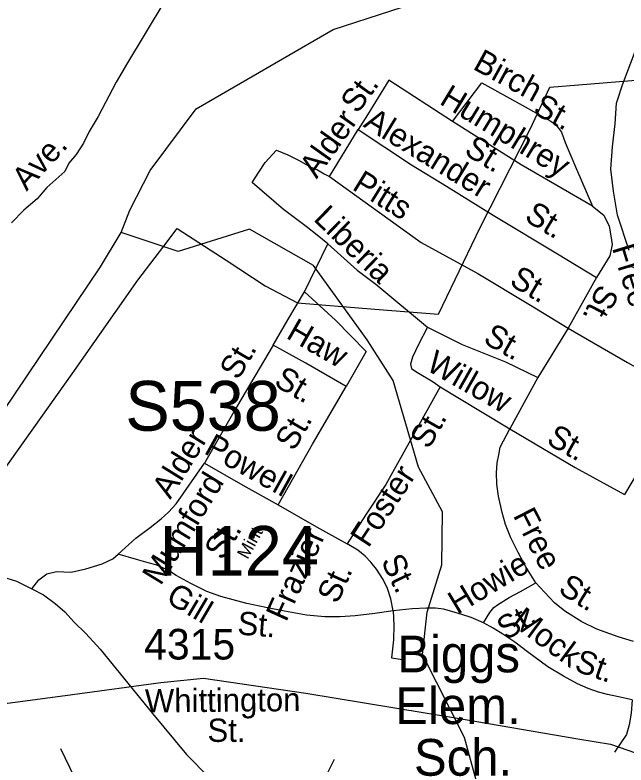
# Model space of a CAD drawing. Extents: x 1547597 to 1699558, y 810033 to 920809.
# Drawn here: x 1633741 to 1636237, y 849529 to 852592 of the extents above; entities that cross this region are included whole.
import ezdxf

# ---------------------------------------------------------------- set-up
doc = ezdxf.new("R2010")
doc.units = 0
for name, color, linetype in [('Exist Cultural Educational Facility High Label', 7, 'Continuous'), ('Exist Hydrographic Creek Single Shore', 7, 'Continuous'), ('Exist Railroad Mainline', 7, 'Continuous'), ('Exist Road Non-System Type 51', 7, 'Continuous'), ('Exist Road Non-System Type 51 Label', 7, 'Continuous'), ('Exist Road Primary Interstate Structure Ovrhead Sign Number Label', 7, 'Continuous'), ('Exist Road Primary US Structure Non-Sys NCDOT Number Label', 7, 'Continuous'), ('Exist Road Secondary Type 51 Attributed', 7, 'Continuous'), ('Exist Road Secondary Type 51 Number Label', 7, 'Continuous'), ('Exist Utilities Electrical Transmission Line', 7, 'Continuous')]:
    doc.layers.add(name, color=color, linetype=linetype)

msp = doc.modelspace()

# ---------------------------------------------------------------- linework, layer by layer
at = {"layer": 'Exist Hydrographic Creek Single Shore'}
for points in [[(1634175, 851704.3), (1634210, 851795.5), (1634293.8, 851956.9), (1634481.2, 852209.2), (1635040.4, 852532.1), (1635512.4, 852686.5), (1635840.3, 852746.2), (1636258.7, 852849.2)], [(1635981.9, 848688.5), (1635857.9, 848789.4), (1635759.9, 848906.3), (1635631.9, 849358.6), (1635624.9, 849467.1), (1635576.9, 849642), (1635405.9, 849980.4), (1635424.9, 850153.9), (1635484.9, 850346.4), (1635487.9, 850563), (1635389.9, 850745.6), (1635285.9, 851098.9), (1635179.9, 851265.2), (1634960.7, 851568.4), (1634698.6, 851716.7), (1634408.1, 851625.5), (1634175, 851704.3)], [(1631939.5, 850325.7), (1632311.6, 850257), (1632926.8, 850211.4), (1633194.6, 850405.3), (1633492.5, 850677.2), (1634090.9, 851563.1), (1634175, 851704.3)]]:
    msp.add_lwpolyline(points, dxfattribs=at)
at = {"layer": 'Exist Railroad Mainline'}
msp.add_lwpolyline([(1636249.7, 851630.7), (1636202.8, 851773.8), (1636185.3, 851872.3), (1636174.5, 851962.5), (1636181.4, 852053.5), (1636192.5, 852147.5), (1636197.7, 852232.2), (1636223.1, 852306.5), (1636276.3, 852447.3)], dxfattribs=at)
at = {"layer": 'Exist Road Non-System Type 51'}
for p, q in [((1635025.8, 851932.6), (1635142.8, 852124.8)), ((1634923.6, 851461.7), (1635019.2, 851657.8)), ((1636116.6, 851519.4), (1636001.1, 851313.5)), ((1636001.1, 851313.5), (1635877.2, 851111.2)), ((1635877.2, 851111.2), (1635762.4, 850901.3)), ((1635278.5, 849966.3), (1635324.3, 849959.5)), ((1635044.3, 849551.8), (1634883.5, 849230.3))]:
    msp.add_line(p, q, dxfattribs=at)
for points in [[(1634484.1, 853116.5), (1634477.1, 853011.6), (1634468.3, 852958.6), (1634441.8, 852865.8), (1634419.7, 852804), (1634393.2, 852724.4), (1634357.9, 852658.1), (1634269.1, 852509.8), (1634200.8, 852396.6)], [(1634200.8, 852396.6), (1634154.9, 852317.4), (1634080.3, 852177.2), (1634044.3, 852116.2), (1634020.7, 852069), (1633990.8, 852022.4), (1633960.5, 851986.6), (1633944.4, 851952.8), (1633871.8, 851887.4), (1633831.9, 851840.6), (1633777.2, 851794.6), (1633726.6, 851742.7)], [(1635528.6, 852156.2), (1635268.7, 852325.9), (1635180.4, 852184.5), (1635142.8, 852124.8)], [(1635528.6, 852156.2), (1635648.3, 852314.4), (1635812.8, 852224), (1635929.7, 852158.2), (1635949.4, 852144), (1635961.3, 852129.8), (1635973, 852113.5), (1635988.4, 852071.4), (1636034.2, 851961.8), (1636100.4, 851811.5)], [(1636100.4, 851811.5), (1635809, 851979.4), (1635528.6, 852156.2)], [(1635142.8, 852124.8), (1635360.8, 851979.4), (1635504.3, 851893.3), (1635694.2, 851774), (1635956.9, 851617.1), (1636116.6, 851519.4)], [(1634930.9, 851728.4), (1634838.1, 851796.9), (1634710.1, 851907.4), (1634736.6, 851949.4), (1634763.1, 851989.2), (1634809.4, 852040), (1634855.8, 852020.1), (1634902.2, 851998), (1634946.3, 851971.5), (1634977.2, 851959.1), (1635003.7, 851943.6), (1635025.8, 851932.6)], [(1635025.8, 851932.6), (1635240, 851777.9), (1635400.4, 851662.3)], [(1636100.4, 851811.5), (1636146.8, 851774), (1636168.9, 851729.8), (1636175.5, 851690), (1636179.9, 851654.7), (1636171.1, 851608.3), (1636116.6, 851519.4)], [(1635019.2, 851657.8), (1634975, 851693.1), (1634930.9, 851728.4)], [(1635019.2, 851657.8), (1635138.4, 851549.5), (1635215.7, 851492.1), (1635426.8, 851316.6)], [(1635400.4, 851662.3), (1635632.4, 851536.7), (1635846.5, 851406.3), (1636001.1, 851313.5)], [(1634796.3, 851243.5), (1634855.9, 851346.6), (1634923.6, 851461.7)], [(1634923.6, 851461.7), (1635049.7, 851345.6), (1635175.6, 851217.8), (1635093.5, 851075)], [(1635426.8, 851316.6), (1635389.3, 851245.9), (1635365, 851195.1), (1635356.1, 851166.4), (1635360.5, 851148.7), (1635378.2, 851135.5), (1635448.9, 851093.5), (1635477.6, 851073.6)], [(1635426.8, 851316.6), (1635568.1, 851245.9), (1635744.7, 851175.2), (1635877.2, 851111.2)], [(1636001.1, 851313.5), (1636243.7, 851173), (1636351.9, 851111.2), (1636400.5, 851071.4), (1636427, 851036), (1636429.2, 850998.5), (1636427, 850963.1), (1636230.5, 850633.9)], [(1634796.3, 851243.5), (1634646.5, 850989.8), (1634515, 850761.8)], [(1635093.5, 851075), (1634929.1, 851169.6), (1634796.3, 851243.5)], [(1634816.3, 850591.2), (1634956, 850839.1), (1635093.5, 851075)], [(1635477.6, 851073.6), (1635255.4, 850674.5), (1635173.4, 850549.9), (1635097.8, 850433)], [(1635477.6, 851073.6), (1635643.2, 850974.2), (1635762.4, 850901.3)], [(1635869, 850273.2), (1635827.9, 850337.9), (1635796.9, 850396.4), (1635765.9, 850456.8), (1635744.6, 850511.1), (1635730.6, 850561), (1635716.5, 850627.5), (1635709.1, 850675.7), (1635707.8, 850721.7), (1635710.5, 850763.7), (1635716.9, 850795.6), (1635723.6, 850827.5), (1635762.4, 850901.3)], [(1635762.4, 850901.3), (1636029.6, 850744.4), (1636230.5, 850633.9)], [(1634162.8, 850389.7), (1634235.1, 850454.9), (1634293.3, 850499.7), (1634338.1, 850534.3), (1634368.7, 850561.9), (1634399.4, 850596.4), (1634515, 850761.8)], [(1634515, 850761.8), (1634671.7, 850671.6), (1634816.3, 850591.2)], [(1634816.3, 850591.2), (1634973, 850502.4), (1635097.8, 850433)], [(1635285.6, 850158.2), (1635276.2, 850208.2), (1635262.8, 850250.5), (1635245.3, 850286.7), (1635218.2, 850329.1), (1635194.6, 850357.6), (1635171.7, 850382.7), (1635141.3, 850406.3), (1635097.8, 850433)], [(1633810.5, 850248.2), (1633838.1, 850285.1), (1633871.1, 850310.3), (1633911.2, 850319.7), (1633970.1, 850316.6), (1634030.7, 850329.9), (1634097.5, 850351.2), (1634140.7, 850370.8), (1634162.8, 850389.7)], [(1634285, 850355.4), (1634237.1, 850368), (1634162.8, 850389.7)], [(1635285.6, 850158.2), (1635211.3, 850147.3), (1635131.3, 850138.5), (1635070, 850134.4), (1635007.1, 850134.5), (1634931.4, 850141.6), (1634841.7, 850156.8), (1634766, 850172), (1634688.5, 850188.6), (1634632.5, 850203.1), (1634581.4, 850216.8), (1634525.4, 850237.7), (1634459.6, 850270.7), (1634400, 850303.7), (1634368.4, 850324.1), (1634336.7, 850338.6), (1634316.9, 850346.8), (1634285, 850355.4)], [(1635654.6, 850110.5), (1635681.2, 850152.2), (1635697.4, 850171.9), (1635711.7, 850183.6), (1635760.1, 850212.8), (1635806.5, 850238.3), (1635869, 850273.2)], [(1636267.1, 850033.2), (1636205.5, 850052.1), (1636117.9, 850083.5), (1636056.5, 850114.3), (1635987.1, 850157.4), (1635945.6, 850192), (1635904.4, 850234.7), (1635869, 850273.2)], [(1635285.6, 850158.2), (1635288.6, 850100.1), (1635287.6, 850040.1), (1635278.5, 849966.3)], [(1635654.6, 850110.5), (1635605, 850131.3), (1635567, 850143.9), (1635525.2, 850156.6), (1635491.4, 850165), (1635459.5, 850169.5), (1635421.7, 850170.1), (1635363.6, 850166.8), (1635285.6, 850158.2)], [(1636261.5, 849795.2), (1636205.7, 849808.1), (1636161.9, 849816.8), (1636124.1, 849827.4), (1636082.4, 849842.1), (1636038.5, 849860.6), (1635981.1, 849891.6), (1635917.7, 849930.5), (1635834.7, 849991.8), (1635783.2, 850030.6), (1635733.9, 850063.3), (1635694.1, 850087.9), (1635654.6, 850110.5)], [(1636261.5, 849795.2), (1636258, 849741.1), (1636249.8, 849693.4), (1636239.2, 849653.6), (1636190.6, 849582)], [(1633927.4, 849596.9), (1633981.8, 849483.9), (1634040, 849377.1)]]:
    msp.add_lwpolyline(points, dxfattribs=at)
at = {"layer": 'Exist Road Secondary Type 51 Attributed'}
msp.add_lwpolyline([(1633356.9, 850316.6), (1633521.2, 850327.6), (1633586.5, 850321.3), (1633651.7, 850310.3), (1633686.3, 850299.3), (1633746.9, 850280.4), (1633810.5, 850248.2), (1633857.7, 850223.8), (1633904.9, 850189.2), (1633944.2, 850154.6), (1633983.5, 850112.2), (1634030.7, 850065.8), (1634088.9, 850002.9), (1634303.5, 849739.5), (1634441.1, 849572), (1634533.8, 849477.7)], dxfattribs=at)
at = {"layer": 'Exist Utilities Electrical Transmission Line'}
for points in [[(1632359.2, 849633.6), (1632613.1, 849681.4), (1632805.2, 849714.9), (1633155.6, 850066.4), (1633408.7, 850323.2), (1633653, 850676.1), (1633974.7, 851126), (1634243.4, 851508.5), (1634349.1, 851647.2), (1634404, 851720.6), (1634604.3, 851590), (1634762.8, 851486), (1634895.7, 851416.2), (1635211.3, 851390), (1635470.9, 851370.7), (1635641.3, 851724.4), (1635846.2, 852125.9), (1635926.3, 852297), (1636494.8, 852343.6)], [(1632372.4, 849587.3), (1632610.9, 849634.3), (1632999.3, 849685.2), (1633535.9, 849758.3), (1633976.3, 849816.6), (1634336.7, 849866.1), (1634510.8, 849883.8), (1634929.7, 849822.5), (1635532, 849722.8), (1636040.6, 849636.2), (1636174.2, 849614.5), (1636586.1, 849471)]]:
    msp.add_lwpolyline(points, dxfattribs=at)

# ---------------------------------------------------------------- texts
at = {"layer": 'Exist Cultural Educational Facility High Label'}
for s, p in [('Biggs', (1635302.3, 849907.7)), ('Elem.', (1635294.1, 849696.6)), ('Sch.', (1635370.7, 849485.5))]:
    msp.add_text(s, height=150, dxfattribs=at).set_placement(p)
at = {"layer": 'Exist Road Non-System Type 51 Label'}
for s, height, rotation, p in [('Birch', 95, 331.2052, (1635607.2, 852373.1)), ('St.', 95, 54.0301, (1635140.6, 852184.9)), ('Humphrey', 95, 328.5927, (1635470.6, 852231.1)), ('St.', 95, 331.2052, (1635852.3, 852192.7)), ('Alder', 95, 54.6584, (1634973.4, 851920)), ('Alexander', 95, 328.5097, (1635160, 852137.7)), ('St.', 95, 328.7902, (1635571.5, 852025.2)), ('Ave.', 95, 47.1113, (1633788.6, 851869.8)), ('Pitts', 95, 328.2355, (1635114, 851881.6)), ('Liberia', 95, 315.8274, (1634956.6, 851755.6)), ('St.', 95, 328.7751, (1635817.8, 851755)), ('Free', 95, 286.9422, (1636179.1, 851640.9)), ('St.', 95, 329.2733, (1635756.2, 851491.6)), ('St.', 95, 242.2073, (1636128.3, 851497.4)), ('Haw', 95, 330.0813, (1634844.6, 851275)), ('St.', 95, 330.2911, (1635649.1, 851255.3)), ('St.', 95, 59.4343, (1634652.8, 851097.3)), ('Willow', 95, 330.4395, (1635415.5, 851144.9)), ('St.', 95, 330.0813, (1634794.2, 851080.8)), ('St.', 95, 60.0304, (1635431.1, 850815)), ('St.', 95, 59.7744, (1634880.4, 850807.1)), ('Alder', 95, 58.2488, (1634375.4, 850611.2)), ('St.', 95, 330.6273, (1635907.1, 850843.1)), ('Powell', 95, 330.9388, (1634508.8, 850803.7)), ('Foster', 95, 56.6595, (1635184.3, 850412.5)), ('Mumford', 95, 58.4845, (1634336, 850258.4)), ('Free', 95, 297.1379, (1635774.1, 850548.7)), ('St.', 95, 58.4845, (1634589.6, 850361.1)), ('Mint', 52.49, 61.0224, (1634691.3, 850366.2)), ('Frazier', 95, 65.7549, (1634848.9, 850109.9)), ('St.', 95, 295.7824, (1635234.6, 850362.5)), ('Howie', 95, 31.1211, (1635547.6, 850142)), ('St.', 95, 65.7549, (1635058.3, 850183.6)), ('St.', 95, 328.1855, (1635955.5, 850234.9)), ('Gill', 95, 329.53, (1634352.5, 850196.7)), ('St.', 95, 355.422, (1634647.5, 850062.6)), ('St.', 95, 31.1211, (1635746.3, 850036)), ('Mock', 95, 323.5433, (1635765.7, 850103.9)), ('St.', 95, 340.647, (1636021.8, 849915.5)), ('Whittington', 95, 0.5085, (1634272.2, 849743.7)), ('St.', 95, 359.8686, (1634527.4, 849623.8))]:
    msp.add_text(s, height=height, rotation=rotation, dxfattribs=at).set_placement(p)
at = {"layer": 'Exist Road Primary Interstate Structure Ovrhead Sign Number Label'}
msp.add_text('S538', height=203.41, dxfattribs=at).set_placement((1634191.7, 850894.3))
at = {"layer": 'Exist Road Primary US Structure Non-Sys NCDOT Number Label'}
msp.add_text('H124', height=203.41, dxfattribs=at).set_placement((1634331.9, 850302.2))
at = {"layer": 'Exist Road Secondary Type 51 Number Label'}
msp.add_text('4315', height=125, dxfattribs=at).set_placement((1634268.7, 849960.1))

doc.saveas('drawing.dxf')
